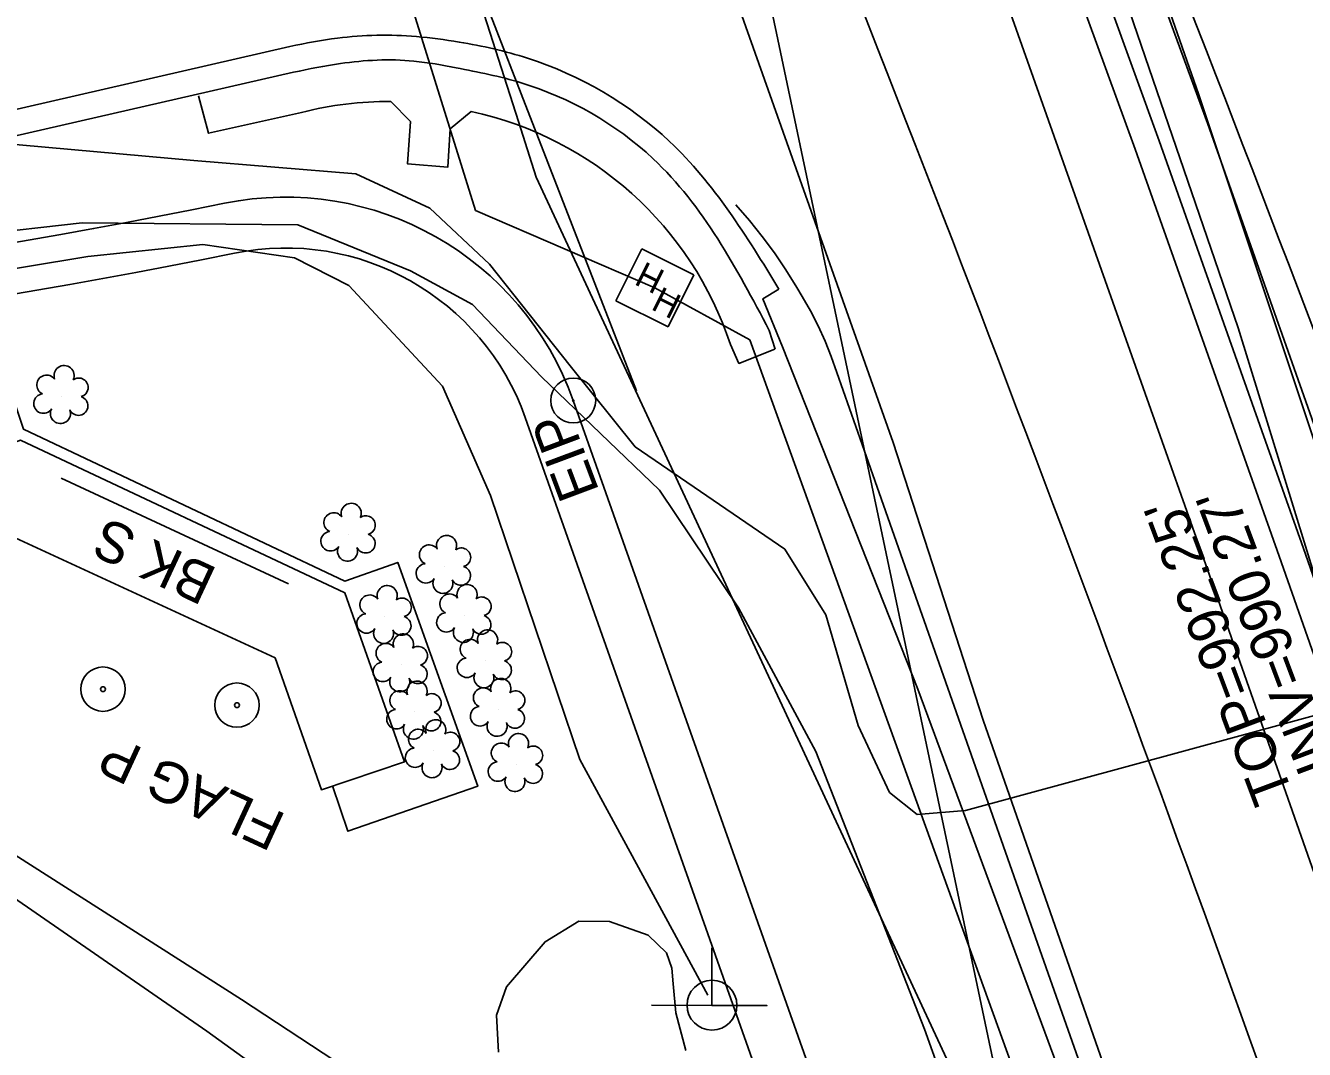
# Model space of a CAD drawing. Extents: x 1614611 to 1617571, y 898867 to 905462.
# Drawn here: x 1616108.4 to 1616234, y 903927.4 to 904028 of the extents above; entities that cross this region are included whole.
import ezdxf

# ---------------------------------------------------------------- set-up
doc = ezdxf.new("R2010")
doc.units = 0
for name, color, linetype in [('Exist Boundary Watershed Impervious C 09', 7, 'Continuous'), ('Exist Boundary Watershed Residential C 05', 7, 'Continuous'), ('Exist Building', 7, 'Continuous'), ('Exist Building Text', 7, 'Continuous'), ('Exist Drainage Structure Drop Inlet CELL', 7, 'Continuous'), ('Exist Other Culture Fence Line', 7, 'Continuous'), ('Exist Other Culture Located Object CELL', 7, 'Continuous'), ('Exist Other Culture Sign', 7, 'Continuous'), ('Exist Plan Preparation Watershed Yellow', 7, 'Continuous'), ('Exist Structure Minor Catch Basin Top Elevation', 7, 'Continuous'), ('Exist Structure Minor Pipes RCP 15 Inch Invert', 7, 'Continuous'), ('Exist Utilities Gas UG Line SUE LOS B', 7, 'Continuous'), ('Exist Utilities Power Joint Use Telephone CELL', 7, 'Continuous'), ('Exist Utilities Telephone Hand Hole CELL', 7, 'Continuous'), ('Exist Utilities Telephone UG Cable SUE LOS B', 7, 'Continuous'), ('Exist Utilities Telephone UG FO SUE LOS B', 7, 'Continuous'), ('Exist Utilities Telephone UG FO SUE LOS C', 7, 'Continuous'), ('Exist Utilities Water UG Line SUE LOS B', 7, 'Continuous'), ('Exist Vegetation Hedge Row', 7, 'Continuous'), ('Exist Vegetation Shrub CELL', 7, 'Continuous'), ('Prop Drainage Structure Catch Basin Grate 840 03E Label', 7, 'Continuous'), ('Prop Earthen Structure Cut Ditch Special Back of Curb Detail CELL', 7, 'Continuous'), ('Prop Earthen Structure Head Ditch Label', 7, 'Continuous'), ('Prop Erosion Embankment Toe Protection with Rip Rap 3 Detail CELL', 7, 'Continuous'), ('Raster_Level_2', 7, 'Continuous'), ('Scratch_Level_1', 7, 'Continuous'), ('Scratch_Level_9', 7, 'Continuous')]:
    doc.layers.add(name, color=color, linetype=linetype)

# ---------------------------------------------------------------- blocks, each defined once
blk = doc.blocks.new('EXIST PROPERTY IRON PIN')
at = {"layer": 'Exist Plan Preparation Watershed Yellow'}
for radius in [0.0441, 0.00141]:
    blk.add_circle((0, 0), radius, dxfattribs=at)

msp = doc.modelspace()

# ---------------------------------------------------------------- linework, layer by layer
at = {"layer": 'Exist Boundary Watershed Impervious C 09'}
msp.add_lwpolyline([(1616220.38, 903902.1), (1616208.82, 903934.88), (1616198.96, 903962.91), (1616191.16, 903985.11), (1616188.04, 903993.96), (1616187.51, 903995.51), (1616186.9, 903997.04), (1616186.23, 903998.53), (1616185.48, 903999.99), (1616184.66, 904001.41), (1616184.11, 904002.3), (1616183.05, 904004.02), (1616181.92, 904005.69), (1616180.72, 904007.32), (1616179.46, 904008.9), (1616178.14, 904010.43), (1616178.13, 904010.44)], dxfattribs=at)
at = {"layer": 'Exist Boundary Watershed Residential C 05'}
for p, q in [((1616104.95, 904016.64), (1616134.69, 904023.46)), ((1616181.42, 903998.08), (1616182.01, 903996.25))]:
    msp.add_line(p, q, dxfattribs=at)
msp.add_lwpolyline([(1616117.86, 904294.32), (1616132.6, 904254.66), (1616147.03, 904215.59), (1616161.55, 904176.09), (1616175.82, 904137.25), (1616190.47, 904097.09), (1616204.98, 904057.33), (1616219.73, 904016.73), (1616233.88, 903976.63), (1616247.93, 903936.53), (1616261.75, 903896.6), (1616275.82, 903856.12), (1616289.5, 903816.57), (1616303.58, 903775.98), (1616318, 903734.48)], dxfattribs=at)
msp.add_spline([(1616134.69, 904023.46), (1616139.29, 904024.31), (1616146.51, 904024.55), (1616150.66, 904023.89), (1616157.04, 904022.42), (1616170, 904014.96), (1616181.42, 903998.08)], degree=3, dxfattribs=at)
at = {"layer": 'Exist Building'}
msp.add_lwpolyline([(1616138.53, 903953.31), (1616140.01, 903948.86), (1616152.79, 903953.28), (1616144.93, 903975.27), (1616139.72, 903973.43), (1616108.17, 903988.36), (1616106.52, 903993.33), (1616084.73, 903985.3), (1616089.24, 903972.57), (1616093.8, 903974.18)], dxfattribs=at)
msp.add_lwpolyline([(1616132.87, 903965.89), (1616107.33, 903977.68), (1616100.81, 903975.08), (1616094.22, 903972.93), (1616091.47, 903981.25), (1616107.86, 903987.3), (1616139.71, 903972.3), (1616145.59, 903955.68), (1616137.43, 903952.94)], close=True, dxfattribs=at)
at = {"layer": 'Exist Other Culture Fence Line'}
msp.add_lwpolyline([(1616211.35, 903767.58), (1616195.22, 903813.36), (1616186.56, 903825.42), (1616168.75, 903875.81), (1616153.63, 903916.5), (1616129.58, 903932.3), (1616098.05, 903952.43), (1616082.04, 903962.19), (1616045.01, 903949.52), (1616000.86, 903933.41), (1615934.86, 903910.4), (1615905.89, 903899.71)], dxfattribs=at)
at = {"layer": 'Exist Other Culture Located Object CELL'}
for centre, radius in [((1616115.97, 903962.82), 2.18), ((1616115.97, 903962.82), 0.24), ((1616129.13, 903961.25), 2.18), ((1616129.13, 903961.25), 0.24)]:
    msp.add_circle(centre, radius, dxfattribs=at)
at = {"layer": 'Exist Other Culture Sign'}
msp.add_line((1616134.19, 903973.16), (1616111.85, 903983.56), dxfattribs=at)
at = {"layer": 'Exist Utilities Gas UG Line SUE LOS B'}
msp.add_lwpolyline([(1616574.94, 902856.71), (1616560.06, 902902.39), (1616552.18, 902925.27), (1616536.08, 902973.65), (1616521.52, 903015.88), (1616492.41, 903100.65), (1616481.17, 903130.4), (1616470.48, 903162.66), (1616450.18, 903220.6), (1616431.22, 903276.51), (1616418.49, 903313.39), (1616364.61, 903464.71), (1616350.51, 903509.73), (1616310.55, 903618.21), (1616275.13, 903713.81), (1616252.85, 903771.73), (1616229.48, 903831.39), (1616218.51, 903860.65), (1616218.15, 903861.58), (1616200.49, 903922.94), (1616158.51, 904013.15), (1616156.79, 904018.63), (1616125.02, 904117.19), (1616112.76, 904150.51)], dxfattribs=at)
at = {"layer": 'Exist Utilities Power Joint Use Telephone CELL'}
msp.add_line((1616175.79, 903931.76), (1616175.79, 903931.76), dxfattribs=at)
msp.add_lwpolyline([(1616169.85, 903931.76), (1616181.19, 903931.72), (1616175.79, 903931.74), (1616175.79, 903937.38)], dxfattribs=at)
msp.add_circle((1616175.79, 903931.76), 2.45, dxfattribs=at)
at = {"layer": 'Exist Utilities Telephone Hand Hole CELL'}
for p, q in [((1616168.9, 904006.1), (1616166.34, 904000.98)), ((1616174.02, 904003.55), (1616168.9, 904006.1)), ((1616171.47, 903998.43), (1616174.02, 904003.55)), ((1616170.18, 904002.27), (1616170.18, 904002.27)), ((1616166.34, 904000.98), (1616171.47, 903998.43))]:
    msp.add_line(p, q, dxfattribs=at)
at = {"layer": 'Exist Utilities Telephone UG Cable SUE LOS B'}
msp.add_lwpolyline([(1616264.73, 903785.56), (1616225.23, 903895.34), (1616215.6, 903922.1), (1616202.44, 903959.77), (1616193.59, 903987.06), (1616171.78, 904048.65), (1616147.44, 904117.95), (1616126.43, 904148.49), (1616103.05, 904238.24), (1616092.8, 904266.31), (1616073.76, 904321.1), (1616067.14, 904333.96), (1616066.19, 904334.49), (1616064.27, 904334.96), (1616057.18, 904332.89), (1616048.96, 904331.57)], dxfattribs=at)
at = {"layer": 'Exist Utilities Telephone UG FO SUE LOS B'}
for points in [[(1616227.47, 903998.34), (1616211.12, 904046.11), (1616197.17, 904083.61), (1616180.84, 904129.23), (1616169.23, 904161.39), (1616162.49, 904178.57), (1616139.6, 904240.02), (1616090.77, 904372.44), (1616071.57, 904435.61), (1616056.71, 904499.76), (1616046.9, 904559.71)], [(1616174.04, 904166.31), (1616172.79, 904159.75), (1616179.29, 904147.79), (1616189.78, 904114.21), (1616200.72, 904084.94), (1616209.79, 904060.82), (1616223.62, 904021.24), (1616237.73, 903978.87), (1616241.81, 903967.87), (1616243.9, 903964.46), (1616245.56, 903963.47), (1616248.71, 903963.24)], [(1616249.11, 903962.1), (1616244.79, 903961.17), (1616238.35, 903961.16), (1616200.69, 903950.89), (1616195.93, 903950.49), (1616193.23, 903952.67), (1616190.15, 903959.25), (1616186.96, 903970.12), (1616182.94, 903976.59), (1616168.24, 903986.65), (1616161.85, 903994.6), (1616153.95, 904004.6), (1616148.06, 904010.09), (1616140.82, 904013.46), (1616124.88, 904014.78), (1616105.51, 904016.53), (1616064.53, 904012.24), (1616026.51, 904012.8), (1615984.81, 904011.98), (1615950.8, 904014.23), (1615922.36, 904016.58), (1615897.75, 904017.11), (1615884.16, 904015.33), (1615877.39, 904015.58)], [(1616231.95, 903831.99), (1616208.49, 903896.38), (1616196.66, 903929.39), (1616185.98, 903956.69), (1616178.38, 903970.82), (1616170.63, 903982.39), (1616159.03, 903993.51), (1616152.27, 904000.63), (1616146.16, 904003.93), (1616135.11, 904008.46), (1616113.93, 904008.67), (1616072.1, 904003.93), (1616027.82, 904003.5), (1615985.23, 904002.2), (1615950.55, 904003.04), (1615906.43, 904005.88), (1615898.01, 904002.34)], [(1616305.43, 903834.95), (1616296.33, 903833.77), (1616291.87, 903834.62), (1616288.13, 903836.73), (1616285.25, 903839.39), (1616277.28, 903853.64), (1616262.51, 903895.33), (1616243.28, 903949.17), (1616237.33, 903966.37), (1616227.47, 903998.34)]]:
    msp.add_lwpolyline(points, dxfattribs=at)
at = {"layer": 'Exist Utilities Telephone UG FO SUE LOS C'}
for p, q in [((1616152.57, 904009.87), (1616110.16, 904145.65)), ((1616170.18, 904002.27), (1616152.57, 904009.87))]:
    msp.add_line(p, q, dxfattribs=at)
msp.add_lwpolyline([(1616279.08, 903721.31), (1616179.5, 903997.15), (1616170.18, 904002.27)], dxfattribs=at)
at = {"layer": 'Exist Utilities Water UG Line SUE LOS B'}
msp.add_lwpolyline([(1616526.94, 903118.95), (1616504.59, 903181.23), (1616480.02, 903252.46), (1616446.17, 903345), (1616411.28, 903445.17), (1616385.62, 903515.15), (1616350.02, 903616.87), (1616323.73, 903691.37), (1616291.21, 903786.26), (1616260.45, 903872.07), (1616224.66, 903974.02), (1616192.08, 904066.13), (1616173.94, 904118.11), (1616130.42, 904237.78), (1616097.26, 904331.65), (1616083.48, 904374.45), (1616069.85, 904420.53), (1616059.14, 904458.49), (1616050.85, 904496.39), (1616045.84, 904527.76), (1616030.28, 904669.9)], dxfattribs=at)
at = {"layer": 'Exist Vegetation Hedge Row'}
msp.add_lwpolyline([(1616154.82, 903927.14), (1616154.62, 903930.77), (1616155.61, 903933.56), (1616159.4, 903937.99), (1616162.71, 903940.03), (1616165.73, 903939.98), (1616169.51, 903938.64), (1616171.32, 903936.91), (1616171.86, 903935.41), (1616171.98, 903933.85), (1616172.23, 903931.02), (1616173.21, 903927.3)], dxfattribs=at)
at = {"layer": 'Exist Vegetation Shrub CELL'}
for p, q in [((1616111.92, 903991.6), (1616111.92, 903991.6)), ((1616140.12, 903978.06), (1616140.12, 903978.06)), ((1616149.49, 903974.9), (1616149.49, 903974.9)), ((1616143.66, 903969.98), (1616143.66, 903969.98)), ((1616151.5, 903970.08), (1616151.5, 903970.08)), ((1616145.25, 903965.22), (1616145.25, 903965.22)), ((1616153.52, 903965.62), (1616153.52, 903965.62)), ((1616146.59, 903960.58), (1616146.59, 903960.58)), ((1616154.81, 903960.85), (1616154.81, 903960.85)), ((1616148.42, 903956.79), (1616148.42, 903956.79)), ((1616156.56, 903955.43), (1616156.56, 903955.43))]:
    msp.add_line(p, q, dxfattribs=at)
for centre, radius, start, end in [((1616112.15, 903993.64), 0.99, 334.8391, 200.4717), ((1616110.43, 903992.72), 0.968, 35.8908, 245.4216), ((1616113.59, 903992.47), 0.929, 284.4567, 126.0861), ((1616110.12, 903990.89), 0.955, 95.1099, 327.9534), ((1616113.55, 903990.67), 0.937, 204.9913, 73.4601), ((1616111.79, 903989.91), 0.984, 151.2797, 21.387), ((1616138.64, 903979.19), 0.968, 35.8908, 245.4216), ((1616140.35, 903980.1), 0.99, 334.8391, 200.4717), ((1616141.79, 903978.93), 0.929, 284.4567, 126.0861), ((1616138.32, 903977.36), 0.955, 95.1099, 327.9534), ((1616141.76, 903977.14), 0.937, 204.9913, 73.4601), ((1616149.72, 903976.94), 0.99, 334.8391, 200.4717), ((1616139.99, 903976.38), 0.984, 151.2797, 21.387), ((1616148.01, 903976.03), 0.968, 35.8908, 245.4216), ((1616151.16, 903975.77), 0.929, 284.4567, 126.0861), ((1616147.69, 903974.2), 0.955, 95.1099, 327.9534), ((1616149.36, 903973.22), 0.984, 151.2797, 21.387), ((1616151.13, 903973.97), 0.937, 204.9913, 73.4601), ((1616143.89, 903972.02), 0.99, 334.8391, 200.4717), ((1616151.73, 903972.12), 0.99, 334.8391, 200.4717), ((1616142.17, 903971.11), 0.968, 35.8908, 245.4216), ((1616145.33, 903970.85), 0.929, 284.4567, 126.0861), ((1616150.02, 903971.21), 0.968, 35.8908, 245.4216), ((1616153.17, 903970.95), 0.929, 284.4567, 126.0861), ((1616141.86, 903969.28), 0.955, 95.1099, 327.9534), ((1616145.29, 903969.05), 0.937, 204.9913, 73.4601), ((1616149.7, 903969.38), 0.955, 95.1099, 327.9534), ((1616153.14, 903969.15), 0.937, 204.9913, 73.4601), ((1616143.53, 903968.3), 0.984, 151.2797, 21.387), ((1616151.37, 903968.4), 0.984, 151.2797, 21.387), ((1616153.75, 903967.66), 0.99, 334.8391, 200.4717), ((1616145.47, 903967.26), 0.99, 334.8391, 200.4717), ((1616152.03, 903966.75), 0.968, 35.8908, 245.4216), ((1616155.19, 903966.49), 0.929, 284.4567, 126.0861), ((1616143.76, 903966.35), 0.968, 35.8908, 245.4216), ((1616146.92, 903966.09), 0.929, 284.4567, 126.0861), ((1616143.45, 903964.52), 0.955, 95.1099, 327.9534), ((1616146.88, 903964.3), 0.937, 204.9913, 73.4601), ((1616151.72, 903964.92), 0.955, 95.1099, 327.9534), ((1616155.15, 903964.69), 0.937, 204.9913, 73.4601), ((1616145.12, 903963.54), 0.984, 151.2797, 21.387), ((1616153.39, 903963.94), 0.984, 151.2797, 21.387), ((1616155.04, 903962.89), 0.99, 334.8391, 200.4717), ((1616145.11, 903961.7), 0.968, 35.8908, 245.4216), ((1616146.82, 903962.62), 0.99, 334.8391, 200.4717), ((1616148.26, 903961.45), 0.929, 284.4567, 126.0861), ((1616153.32, 903961.98), 0.968, 35.8908, 245.4216), ((1616156.48, 903961.72), 0.929, 284.4567, 126.0861), ((1616144.79, 903959.87), 0.955, 95.1099, 327.9534), ((1616148.23, 903959.65), 0.937, 204.9913, 73.4601), ((1616153.01, 903960.15), 0.955, 95.1099, 327.9534), ((1616156.44, 903959.92), 0.937, 204.9913, 73.4601), ((1616146.46, 903958.89), 0.984, 151.2797, 21.387), ((1616146.94, 903957.91), 0.968, 35.8908, 245.4216), ((1616148.65, 903958.83), 0.99, 334.8391, 200.4717), ((1616154.68, 903959.17), 0.984, 151.2797, 21.387), ((1616150.09, 903957.66), 0.929, 284.4567, 126.0861), ((1616155.08, 903956.55), 0.968, 35.8908, 245.4216), ((1616156.79, 903957.47), 0.99, 334.8391, 200.4717), ((1616146.62, 903956.08), 0.955, 95.1099, 327.9534), ((1616150.06, 903955.86), 0.937, 204.9913, 73.4601), ((1616158.23, 903956.3), 0.929, 284.4567, 126.0861), ((1616148.29, 903955.1), 0.984, 151.2797, 21.387), ((1616154.76, 903954.72), 0.955, 95.1099, 327.9534), ((1616158.2, 903954.5), 0.937, 204.9913, 73.4601), ((1616156.43, 903953.74), 0.984, 151.2797, 21.387)]:
    msp.add_arc(centre, radius, start, end, dxfattribs=at)
at = {"layer": 'Prop Drainage Structure Catch Basin Grate 840 03E Label'}
for points in [[(1616175.37, 903932.73), (1616162.82, 903955.92), (1616154.05, 903981.84), (1616149.33, 903992.61), (1616140.12, 904002.5), (1616134.79, 904005.2), (1616125.79, 904006.53), (1616114.47, 904005.33), (1616072.77, 903998.44), (1616026.71, 903997.66), (1615985.03, 903997.01), (1615951.2, 903997.28), (1615903.82, 904001.29), (1615897.29, 903998.6), (1615887.7, 903992.46), (1615886.9, 903991.11)], [(1615923.93, 903899.6), (1615932.83, 903902.93), (1615946.29, 903906.03), (1615958.51, 903911.73), (1616004.36, 903928.24), (1616037.61, 903939.19), (1616040.41, 903939.94), (1616059.29, 903947.07), (1616082.31, 903953.27), (1616090.33, 903952.53), (1616098.78, 903948.15), (1616126.18, 903929.2), (1616146.2, 903914.72), (1616149.01, 903912.2)]]:
    msp.add_lwpolyline(points, dxfattribs=at)
at = {"layer": 'Prop Earthen Structure Cut Ditch Special Back of Curb Detail CELL'}
msp.add_lwpolyline([(1616323.1, 903521.01), (1616157.44, 903989.53)], dxfattribs=at)
for centre, radius, start, end in [((1615999.11, 904642.59), 650, 262.96391, 281.5172), ((1616133.88, 903981.18), 25, 19.496, 101.5123)]:
    msp.add_arc(centre, radius, start, end, dxfattribs=at)
at = {"layer": 'Prop Earthen Structure Head Ditch Label'}
msp.add_line((1615887.44, 905426.15), (1616864.55, 900788.06), dxfattribs=at)
msp.add_lwpolyline([(1616327.81, 903522.67), (1616162.16, 903991.19)], dxfattribs=at)
for centre, radius, start, end in [((1612992.37, 902768.76), 3467.75, 19.23333, 21.86667), ((1615999.11, 904642.59), 645, 262.96391, 281.5172), ((1616133.88, 903981.18), 30, 19.496, 101.5123)]:
    msp.add_arc(centre, radius, start, end, dxfattribs=at)
at = {"layer": 'Prop Erosion Embankment Toe Protection with Rip Rap 3 Detail CELL'}
msp.add_line((1616084.02, 904209.5), (1616168.38, 903992.15), dxfattribs=at)
at = {"layer": 'Raster_Level_2'}
msp.add_arc((1612992.36, 902768.79), 3437.75, 19.17682, 21.86667, dxfattribs=at)
at = {"layer": 'Scratch_Level_1'}
for points in [[(1616122.43, 904296.46), (1616137.34, 904256.3), (1616151.63, 904217.58), (1616166.45, 904177.4), (1616180.52, 904139.04), (1616195.16, 904098.73), (1616209.58, 904059.11), (1616224.45, 904018.46), (1616238.58, 903978.47), (1616252.68, 903938.24), (1616266.45, 903898.41), (1616280.47, 903857.78), (1616294.14, 903818.38), (1616308.3, 903777.63), (1616322.66, 903736.35)], [(1616125.35, 904021.13), (1616126.34, 904017.46), (1616135.48, 904019.51)], [(1616144.26, 904020.59), (1616146.19, 904018.61), (1616145.89, 904014.44), (1616149.83, 904014.12), (1616150.08, 904017.9), (1616152.14, 904019.6)], [(1616177.61, 903996.7), (1616178.44, 903994.84), (1616181.96, 903996.23)]]:
    msp.add_lwpolyline(points, dxfattribs=at)
for centre, major_axis, ratio, start_param, end_param in [((1616143.38, 903989.19), (-32.85, -6.21), 0.937048, 4.51099, 4.776447), ((1616144.89, 903985.92), (8.54, 33.37), 0.999906, 5.280969, 6.32168)]:
    msp.add_ellipse(centre, major_axis=major_axis, ratio=ratio, start_param=start_param, end_param=end_param, dxfattribs=at)
at = {"layer": 'Scratch_Level_9'}
msp.add_line((1616104.38, 904019.1), (1616134.32, 904025.99), dxfattribs=at)
for points in [[(1616115.61, 904293.45), (1616130.22, 904253.88), (1616144.71, 904214.78), (1616159.36, 904175.17), (1616173.54, 904136.33), (1616188.19, 904096.22), (1616202.56, 904056.51), (1616217.36, 904015.9), (1616231.52, 903975.89), (1616245.62, 903935.7), (1616259.38, 903895.73), (1616273.35, 903855.36), (1616287.12, 903815.79), (1616301.21, 903775.08), (1616315.66, 903733.58)], [(1616182.37, 904002.15), (1616180.78, 904001.18), (1616182.71, 903996.46), (1616196.01, 903962.82), (1616210.69, 903923.18), (1616225.09, 903883.2), (1616239.3, 903843.39), (1616253.05, 903803.36), (1616266.79, 903762.41), (1616281.33, 903720.95)]]:
    msp.add_lwpolyline(points, dxfattribs=at)
msp.add_spline([(1616134.32, 904025.99), (1616139, 904026.81), (1616146.76, 904026.96), (1616150.97, 904026.42), (1616157.68, 904024.84), (1616171.63, 904016.64), (1616182.37, 904002.15)], degree=3, dxfattribs=at)

# ---------------------------------------------------------------- block references
at = {"layer": 'Exist Plan Preparation Watershed Yellow', "xscale": 50, "yscale": 50}
msp.add_blockref('EXIST PROPERTY IRON PIN', (1616162.16, 903991.19), dxfattribs=at)

# ---------------------------------------------------------------- texts
at = {"layer": 'Exist Building Text'}
for s, rotation, p in [('BK S', 155.0516, (1616127.35, 903974.62)), ('FLAG P', 155.2319, (1616134.11, 903950.45))]:
    msp.add_text(s, height=4, rotation=rotation, dxfattribs=at).set_placement(p)
at = {"layer": 'Exist Drainage Structure Drop Inlet CELL'}
msp.add_text('EIP', height=4, rotation=110.55, dxfattribs=at).set_placement((1616164.75, 903982.29))
at = {"layer": 'Exist Structure Minor Catch Basin Top Elevation'}
msp.add_text("TOP=992.25'", height=4, rotation=110.55, dxfattribs=at).set_placement((1616232.93, 903952.43))
at = {"layer": 'Exist Structure Minor Pipes RCP 15 Inch Invert'}
msp.add_text("INV=990.27'", height=4, rotation=110.55, dxfattribs=at).set_placement((1616237.3, 903955.4))
at = {"layer": 'Exist Utilities Telephone Hand Hole CELL'}
for p in [(1616168.05, 904002.67), (1616169.7, 904000.21)]:
    msp.add_text('H', height=2.5, rotation=333.5045, dxfattribs=at).set_placement(p)

doc.saveas('drawing.dxf')
